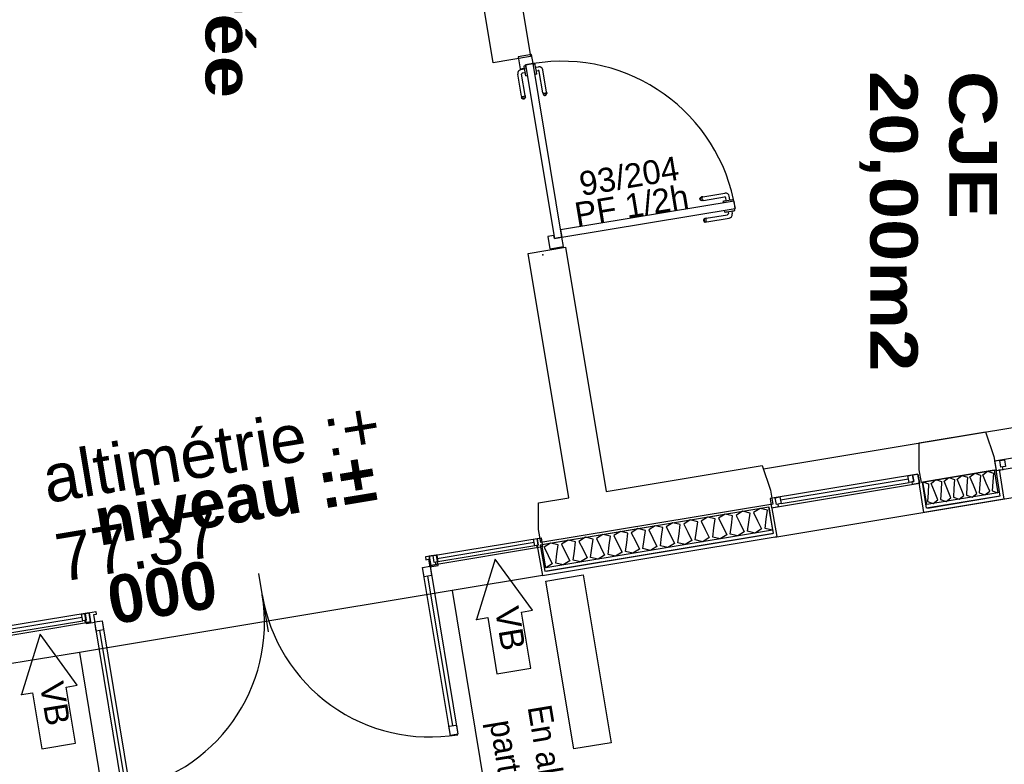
# Model space of a CAD drawing. Header units: millimetres. Extents: x -15 to 127, y -65 to 67.
# Tile 375 of 476: x 114.594 to 115.116, y 26.487 to 26.881. Entities that reach past the tile are written whole.
import ezdxf

# ---------------------------------------------------------------- set-up
doc = ezdxf.new("R2010")
doc.units = ezdxf.units.MM
doc.header["$MEASUREMENT"] = 0
doc.linetypes.add('PC_DASH_1', pattern=[0.638889, 0.277778, -0.083333, 0.055556, -0.083333, 0.055556, -0.083333])
doc.layers.add('Calque 5', color=7, linetype='Continuous')
doc.styles.get("Standard").update_dxf_attribs({"font": 'BKANT.TTF'})

# ---------------------------------------------------------------- blocks, each defined once
blk = doc.blocks.new('PD_30696')
at = {"layer": 'Calque 5', "color": 0}
for p, q in [((47.45696, -40.31885), (47.45417, -40.30307)), ((47.33259, -40.33947), (47.45696, -40.31885)), ((47.32982, -40.32374), (47.33259, -40.33947))]:
    blk.add_line(p, q, dxfattribs=at)
blk = doc.blocks.new('PD_30697')
at = {"layer": 'Calque 5', "color": 0}
for points in [[(47.45449, -40.3155), (47.3344, -40.33541), (47.33237, -40.32313), (47.45245, -40.30322), (47.45449, -40.3155)], [(47.45449, -40.3155), (47.45052, -40.31458), (47.45116, -40.30974), (47.45181, -40.3049), (47.44784, -40.30398), (47.44438, -40.30614), (47.44654, -40.31051), (47.44871, -40.31488), (47.44525, -40.31703), (47.44128, -40.31611), (47.44193, -40.31127), (47.44257, -40.30644), (47.4386, -40.30552), (47.43514, -40.30767), (47.43731, -40.31204), (47.43948, -40.31641), (47.43602, -40.31856), (47.43205, -40.31764), (47.43269, -40.3128), (47.43333, -40.30797), (47.42936, -40.30705), (47.4259, -40.3092), (47.42807, -40.31357), (47.43024, -40.31794), (47.42678, -40.32009), (47.42281, -40.31917), (47.42345, -40.31434), (47.42409, -40.3095), (47.42012, -40.30858), (47.41666, -40.31073), (47.41883, -40.3151), (47.421, -40.31947), (47.41754, -40.32163), (47.41357, -40.32071), (47.41421, -40.31587), (47.41486, -40.31103), (47.41089, -40.31011), (47.40743, -40.31226), (47.40959, -40.31663), (47.41176, -40.32101), (47.4083, -40.32316), (47.40433, -40.32224), (47.40498, -40.3174), (47.40562, -40.31256), (47.40165, -40.31164), (47.39819, -40.31379), (47.40036, -40.31817), (47.40253, -40.32254), (47.39907, -40.32469), (47.3951, -40.32377), (47.39574, -40.31893), (47.39638, -40.31409), (47.39241, -40.31318), (47.38895, -40.31533), (47.39112, -40.3197), (47.39329, -40.32407), (47.38983, -40.32622), (47.38586, -40.3253), (47.3865, -40.32046), (47.38714, -40.31563), (47.38317, -40.31471), (47.37971, -40.31686), (47.38188, -40.32123), (47.38405, -40.3256), (47.38059, -40.32775), (47.37662, -40.32683), (47.37726, -40.322), (47.37791, -40.31716), (47.37394, -40.31624), (47.37048, -40.31839), (47.37265, -40.32276), (47.37481, -40.32713), (47.37135, -40.32928), (47.36738, -40.32837), (47.36803, -40.32353), (47.36867, -40.31869), (47.3647, -40.31777), (47.36124, -40.31992), (47.36341, -40.32429), (47.36558, -40.32866), (47.36212, -40.33082), (47.35815, -40.3299), (47.35879, -40.32506), (47.35943, -40.32022), (47.35546, -40.3193), (47.352, -40.32145), (47.35417, -40.32583), (47.35634, -40.3302), (47.35288, -40.33235), (47.34891, -40.33143), (47.34955, -40.32659), (47.35019, -40.32175), (47.34622, -40.32083), (47.34276, -40.32299), (47.34493, -40.32736), (47.3471, -40.33173), (47.34364, -40.33388), (47.33967, -40.33296), (47.34031, -40.32812), (47.34096, -40.32329), (47.33699, -40.32237), (47.33353, -40.32452), (47.3357, -40.32889), (47.33786, -40.33326), (47.3344, -40.33541)]]:
    blk.add_lwpolyline(points, dxfattribs=at)
blk = doc.blocks.new('PD_30988')
at = {"layer": 'Calque 5', "color": 0}
for p, q in [((47.57441, -40.28339), (47.57686, -40.29918)), ((47.5346, -40.30618), (47.53214, -40.29035)), ((47.57686, -40.29918), (47.5346, -40.30618))]:
    blk.add_line(p, q, dxfattribs=at)
blk = doc.blocks.new('PD_30989')
at = {"layer": 'Calque 5', "color": 0}
for points in [[(47.53412, -40.28991), (47.5718, -40.28366), (47.57381, -40.29576), (47.53612, -40.30201), (47.53412, -40.28991)], [(47.53412, -40.28991), (47.53713, -40.29097), (47.53683, -40.29568), (47.53653, -40.30039), (47.53955, -40.30144), (47.54206, -40.29947), (47.54026, -40.29511), (47.53845, -40.29075), (47.54097, -40.28878), (47.54399, -40.28983), (47.54368, -40.29454), (47.54338, -40.29925), (47.5464, -40.3003), (47.54892, -40.29833), (47.54711, -40.29397), (47.5453, -40.28961), (47.54782, -40.28764), (47.55084, -40.28869), (47.55054, -40.29341), (47.55023, -40.29812), (47.55325, -40.29917), (47.55577, -40.2972), (47.55396, -40.29284), (47.55216, -40.28848), (47.55467, -40.28651), (47.55769, -40.28756), (47.55739, -40.29227), (47.55709, -40.29698), (47.5601, -40.29803), (47.56262, -40.29606), (47.56081, -40.2917), (47.55901, -40.28734), (47.56152, -40.28537), (47.56454, -40.28642), (47.56424, -40.29113), (47.56394, -40.29584), (47.56695, -40.2969), (47.56947, -40.29493), (47.56766, -40.29056), (47.56586, -40.2862), (47.56837, -40.28423), (47.57139, -40.28529), (47.57109, -40.29), (47.57079, -40.29471), (47.57381, -40.29576)]]:
    blk.add_lwpolyline(points, dxfattribs=at)
blk = doc.blocks.new('PD_30987')
at = {"layer": 'Calque 5', "color": 0}
blk.add_line((47.57413, -40.29773), (47.53645, -40.30398), dxfattribs=at)
blk.add_lwpolyline([(47.53384, -40.29009), (47.57271, -40.28365), (47.57485, -40.29748), (47.53599, -40.30393), (47.53384, -40.29009)], dxfattribs=at)
at = {"layer": 'Calque 5'}
for name in ['PD_30988', 'PD_30989']:
    blk.add_blockref(name, (0, 0), dxfattribs=at)
blk = doc.blocks.new('PD_31062')
at = {"layer": 'Calque 5', "color": 0}
blk.add_line((47.28512, -40.41892), (47.272, -40.33979), dxfattribs=at)
for points in [[(47.28395, -40.42408), (47.26922, -40.33529), (47.27317, -40.33464), (47.28789, -40.42342), (47.28395, -40.42408)], [(47.26922, -40.33529), (47.27317, -40.33464), (47.27397, -40.33946), (47.27002, -40.34012), (47.26922, -40.33529)], [(47.28315, -40.41925), (47.28709, -40.4186), (47.28789, -40.42342), (47.28395, -40.42408), (47.28315, -40.41925)]]:
    blk.add_lwpolyline(points, dxfattribs=at)
blk = doc.blocks.new('PD_31063')
at = {"layer": 'Calque 5', "color": 0}
blk.add_line((47.11146, -40.44772), (47.09834, -40.36859), dxfattribs=at)
for points in [[(47.11029, -40.45287), (47.09557, -40.36409), (47.09951, -40.36343), (47.11424, -40.45222), (47.11029, -40.45287)], [(47.09557, -40.36409), (47.09951, -40.36343), (47.10031, -40.36826), (47.09637, -40.36891), (47.09557, -40.36409)], [(47.10949, -40.44805), (47.11343, -40.44739), (47.11424, -40.45222), (47.11029, -40.45287), (47.10949, -40.44805)]]:
    blk.add_lwpolyline(points, dxfattribs=at)
blk = doc.blocks.new('PD_31061')
at = {"layer": 'Calque 5', "color": 0}
blk.add_line((47.18758, -40.36925), (47.18245, -40.33836), dxfattribs=at)
for points in [[(47.27747, -40.33413), (47.27657, -40.32871), (47.27065, -40.32969), (47.2709, -40.33117), (47.27238, -40.33092), (47.27303, -40.33487), (47.27747, -40.33413)], [(47.09117, -40.36503), (47.09027, -40.3596), (47.09619, -40.35862), (47.09644, -40.3601), (47.09496, -40.36034), (47.09561, -40.36429), (47.09117, -40.36503)]]:
    blk.add_lwpolyline(points, dxfattribs=at)
for centre, start, end in [((47.09547, -40.3644), 279.4153, 9.4153), ((47.27304, -40.33495), 189.4153, 279.4153)]:
    blk.add_arc(centre, 0.09, start, end, dxfattribs=at)
blk.add_point((47.27657, -40.32871), dxfattribs=at)
at = {"layer": 'Calque 5'}
for name in ['PD_31062', 'PD_31063']:
    blk.add_blockref(name, (0, 0), dxfattribs=at)
blk = doc.blocks.new('PD_31064')
at = {"layer": 'Calque 5', "color": 0}
for p, q in [((47.08896, -40.36164), (47.03766, -40.37014)), ((47.03795, -40.37191), (47.08925, -40.3634))]:
    blk.add_line(p, q, dxfattribs=at)
for points in [[(47.03423, -40.37389), (47.09342, -40.36408), (47.09261, -40.35921), (47.03342, -40.36903), (47.03423, -40.37389)], [(47.08867, -40.35987), (47.09052, -40.35956), (47.09111, -40.3631), (47.08925, -40.3634), (47.08867, -40.35987)], [(47.09261, -40.35921), (47.09342, -40.36408), (47.09063, -40.36454), (47.09041, -40.36321), (47.09111, -40.3631), (47.09052, -40.35956), (47.09261, -40.35921)], [(47.03342, -40.36903), (47.03423, -40.37389), (47.03701, -40.37343), (47.03679, -40.3721), (47.0361, -40.37222), (47.03551, -40.36868), (47.03342, -40.36903)], [(47.03551, -40.36868), (47.03737, -40.36837), (47.03795, -40.37191), (47.0361, -40.37222), (47.03551, -40.36868)]]:
    blk.add_lwpolyline(points, dxfattribs=at)
blk.add_point((47.09342, -40.36408), dxfattribs=at)
blk = doc.blocks.new('PD_31065')
at = {"layer": 'Calque 5', "color": 0}
for p, q in [((47.27695, -40.33046), (47.32825, -40.32195)), ((47.32855, -40.32372), (47.27725, -40.33223))]:
    blk.add_line(p, q, dxfattribs=at)
for points in [[(47.33271, -40.3244), (47.27352, -40.33421), (47.27271, -40.32935), (47.33191, -40.31953), (47.33271, -40.3244)], [(47.3304, -40.32342), (47.32855, -40.32372), (47.32796, -40.32019), (47.32982, -40.31988), (47.3304, -40.32342)], [(47.33191, -40.31953), (47.33271, -40.3244), (47.32993, -40.32486), (47.32971, -40.32353), (47.3304, -40.32342), (47.32982, -40.31988), (47.33191, -40.31953)], [(47.27271, -40.32935), (47.27352, -40.33421), (47.27631, -40.33375), (47.27609, -40.33242), (47.27539, -40.33254), (47.2748, -40.329), (47.27271, -40.32935)], [(47.27725, -40.33223), (47.27539, -40.33254), (47.2748, -40.329), (47.27666, -40.32869), (47.27725, -40.33223)]]:
    blk.add_lwpolyline(points, dxfattribs=at)
blk.add_point((47.27352, -40.33421), dxfattribs=at)
blk = doc.blocks.new('PD_31285')
at = {"layer": 'Calque 5', "color": 0}
for p, q in [((47.42905, -40.14629), (47.42905, -40.14628)), ((47.42921, -40.14726), (47.42905, -40.14629)), ((47.42984, -40.14716), (47.43055, -40.14704)), ((47.43055, -40.14704), (47.43142, -40.1469)), ((47.43091, -40.14698), (47.43108, -40.14802)), ((47.43142, -40.1469), (47.43234, -40.14675)), ((47.43234, -40.14675), (47.43321, -40.1466)), ((47.43285, -40.14666), (47.4331, -40.14816)), ((47.43321, -40.1466), (47.43392, -40.14648)), ((47.43392, -40.14648), (47.43439, -40.14641)), ((47.43439, -40.1454), (47.43438, -40.14539)), ((47.43455, -40.14637), (47.43439, -40.1454)), ((47.43439, -40.14641), (47.43455, -40.14638)), ((47.43455, -40.14638), (47.43455, -40.14637)), ((47.41804, -40.15104), (47.41792, -40.15136)), ((47.41792, -40.15136), (47.41792, -40.15171)), ((47.41792, -40.15171), (47.41803, -40.15204)), ((47.41803, -40.15204), (47.41825, -40.15231)), ((47.41827, -40.15077), (47.41804, -40.15104)), ((47.41832, -40.15099), (47.41821, -40.15131)), ((47.41821, -40.15131), (47.41822, -40.15166)), ((47.41822, -40.15166), (47.41833, -40.15199)), ((47.41825, -40.15231), (47.41855, -40.15248)), ((47.41857, -40.1506), (47.41827, -40.15077)), ((47.41852, -40.15073), (47.41832, -40.15099)), ((47.41833, -40.15199), (47.41853, -40.15226)), ((47.41853, -40.15226), (47.4188, -40.15244)), ((47.41879, -40.15057), (47.41857, -40.1506)), ((47.41939, -40.15046), (47.41879, -40.15057)), ((47.41915, -40.15085), (47.41911, -40.15116)), ((47.41911, -40.15116), (47.41913, -40.15151)), ((47.41913, -40.15151), (47.41922, -40.15184)), ((47.41925, -40.15061), (47.41915, -40.15085)), ((47.41922, -40.15184), (47.41936, -40.15212)), ((47.41936, -40.15212), (47.41953, -40.15232)), ((47.41939, -40.15046), (47.43067, -40.1486)), ((47.41972, -40.15241), (47.43145, -40.15046)), ((47.42921, -40.14727), (47.42937, -40.14724)), ((47.42921, -40.14727), (47.42921, -40.14726)), ((47.42937, -40.14724), (47.42984, -40.14716)), ((47.41855, -40.15248), (47.41889, -40.15255)), ((47.41911, -40.15251), (47.41889, -40.15255)), ((47.41972, -40.15241), (47.41911, -40.15251))]:
    blk.add_line(p, q, dxfattribs=at)
for centre, radius in [((47.43059, -40.1481), 0.000501), ((47.43113, -40.14849), 0.002)]:
    blk.add_arc(centre, radius, 279.4153, 9.4153, dxfattribs=at)
blk = doc.blocks.new('PD_31286')
at = {"layer": 'Calque 5', "color": 0}
for p, q in [((47.41604, -40.14002), (47.41616, -40.1397)), ((47.41604, -40.14037), (47.41604, -40.14002)), ((47.41615, -40.1407), (47.41604, -40.14037)), ((47.41637, -40.14097), (47.41615, -40.1407)), ((47.41616, -40.1397), (47.41639, -40.13943)), ((47.41633, -40.13998), (47.41644, -40.13965)), ((47.41634, -40.14032), (47.41633, -40.13998)), ((47.41645, -40.14065), (47.41634, -40.14032)), ((47.41667, -40.14115), (47.41637, -40.14097)), ((47.41639, -40.13943), (47.41669, -40.13926)), ((47.41644, -40.13965), (47.41664, -40.13939)), ((47.41665, -40.14092), (47.41645, -40.14065)), ((47.41692, -40.1411), (47.41665, -40.14092)), ((47.41701, -40.14121), (47.41667, -40.14115)), ((47.41691, -40.13923), (47.41669, -40.13926)), ((47.41751, -40.13913), (47.41691, -40.13923)), ((47.41723, -40.14117), (47.41701, -40.14121)), ((47.41723, -40.13983), (47.41727, -40.13952)), ((47.41725, -40.14017), (47.41723, -40.13983)), ((47.41784, -40.14107), (47.41723, -40.14117)), ((47.41734, -40.1405), (47.41725, -40.14017)), ((47.41727, -40.13952), (47.41737, -40.13927)), ((47.41748, -40.14079), (47.41734, -40.1405)), ((47.41765, -40.14098), (47.41748, -40.14079)), ((47.41751, -40.13913), (47.42925, -40.13718)), ((47.41784, -40.14107), (47.42911, -40.1392)), ((47.42825, -40.14144), (47.42841, -40.14141)), ((47.42825, -40.14144), (47.42825, -40.14145)), ((47.42825, -40.14145), (47.42841, -40.14241)), ((47.42841, -40.14141), (47.42887, -40.14133)), ((47.42887, -40.14133), (47.42958, -40.14122)), ((47.42958, -40.14122), (47.43045, -40.14107)), ((47.42994, -40.14116), (47.42969, -40.13962)), ((47.43045, -40.14107), (47.43138, -40.14092)), ((47.43138, -40.14092), (47.43225, -40.14077)), ((47.43189, -40.14083), (47.43155, -40.13883)), ((47.43225, -40.14077), (47.43296, -40.14066)), ((47.43296, -40.14066), (47.43342, -40.14058)), ((47.43342, -40.14058), (47.43358, -40.14055)), ((47.43358, -40.14055), (47.43358, -40.14056)), ((47.43358, -40.14056), (47.43374, -40.14153)), ((47.43374, -40.14153), (47.43375, -40.14154)), ((47.42841, -40.14241), (47.42841, -40.14242))]:
    blk.add_line(p, q, dxfattribs=at)
for centre, radius in [((47.42919, -40.1397), 0.000501), ((47.42958, -40.13916), 0.002)]:
    blk.add_arc(centre, radius, 9.4153, 99.4153, dxfattribs=at)
blk = doc.blocks.new('PD_31284')
at = {"layer": 'Calque 5'}
for name in ['PD_31286', 'PD_31285']:
    blk.add_blockref(name, (0, 0), dxfattribs=at)
blk = doc.blocks.new('PD_31289')
at = {"layer": 'Calque 5', "color": 0, "linetype": 'PC_DASH_1'}
for p, q in [((47.32875, -40.0689), (47.32778, -40.06906)), ((47.32876, -40.0689), (47.32875, -40.0689)), ((47.32879, -40.06906), (47.32876, -40.0689)), ((47.32778, -40.06906), (47.32777, -40.06906)), ((47.32886, -40.06952), (47.32879, -40.06906)), ((47.32898, -40.07023), (47.32886, -40.06952)), ((47.32913, -40.0711), (47.32898, -40.07023)), ((47.32904, -40.07059), (47.33054, -40.07034)), ((47.32928, -40.07203), (47.32913, -40.0711)), ((47.32942, -40.0729), (47.32928, -40.07203)), ((47.32936, -40.07254), (47.3304, -40.07237)), ((47.32954, -40.07361), (47.32942, -40.0729)), ((47.32962, -40.07407), (47.32954, -40.07361)), ((47.32965, -40.07423), (47.32962, -40.07407)), ((47.33284, -40.08405), (47.33098, -40.07278)), ((47.33479, -40.08373), (47.33284, -40.07199)), ((47.32867, -40.0744), (47.32866, -40.0744)), ((47.32964, -40.07423), (47.32867, -40.0744)), ((47.32965, -40.07423), (47.32964, -40.07423)), ((47.33284, -40.08405), (47.33295, -40.08466)), ((47.33299, -40.0842), (47.33323, -40.0843)), ((47.33323, -40.0843), (47.33354, -40.08434)), ((47.33354, -40.08434), (47.33389, -40.08431)), ((47.33389, -40.08431), (47.33422, -40.08423)), ((47.33422, -40.08423), (47.3345, -40.08409)), ((47.3345, -40.08409), (47.3347, -40.08392)), ((47.33479, -40.08373), (47.33489, -40.08434)), ((47.33486, -40.0849), (47.33493, -40.08455)), ((47.33489, -40.08434), (47.33493, -40.08455)), ((47.33295, -40.08466), (47.33298, -40.08488)), ((47.33298, -40.08488), (47.33315, -40.08518)), ((47.33311, -40.08493), (47.33337, -40.08513)), ((47.33315, -40.08518), (47.33342, -40.08541)), ((47.33337, -40.08513), (47.33369, -40.08523)), ((47.33342, -40.08541), (47.33374, -40.08553)), ((47.33369, -40.08523), (47.33404, -40.08523)), ((47.33374, -40.08553), (47.33409, -40.08553)), ((47.33404, -40.08523), (47.33437, -40.08512)), ((47.33409, -40.08553), (47.33442, -40.08542)), ((47.33437, -40.08512), (47.33464, -40.08492)), ((47.33442, -40.08542), (47.33469, -40.0852)), ((47.33464, -40.08492), (47.33482, -40.08465)), ((47.33469, -40.0852), (47.33486, -40.0849))]:
    blk.add_line(p, q, dxfattribs=at)
for centre, radius in [((47.33048, -40.07286), 0.000501), ((47.33087, -40.07232), 0.002)]:
    blk.add_arc(centre, radius, 9.4153, 99.4153, dxfattribs=at)
blk = doc.blocks.new('PD_31290')
at = {"layer": 'Calque 5', "color": 0, "linetype": 'PC_DASH_1'}
for p, q in [((47.32321, -40.07156), (47.32121, -40.07189)), ((47.32354, -40.07351), (47.322, -40.07376)), ((47.32296, -40.07003), (47.32293, -40.06986)), ((47.32293, -40.06986), (47.32294, -40.06986)), ((47.32294, -40.06986), (47.32391, -40.0697)), ((47.32304, -40.07049), (47.32296, -40.07003)), ((47.32315, -40.0712), (47.32304, -40.07049)), ((47.3233, -40.07207), (47.32315, -40.0712)), ((47.32345, -40.073), (47.3233, -40.07207)), ((47.3236, -40.07387), (47.32345, -40.073)), ((47.32371, -40.07458), (47.3236, -40.07387)), ((47.32391, -40.0697), (47.32392, -40.0697)), ((47.32151, -40.08593), (47.31956, -40.07419)), ((47.32345, -40.08561), (47.32158, -40.07434)), ((47.32379, -40.07504), (47.32371, -40.07458)), ((47.32382, -40.0752), (47.32379, -40.07504)), ((47.32382, -40.0752), (47.32383, -40.0752)), ((47.32383, -40.0752), (47.32479, -40.07504)), ((47.32479, -40.07504), (47.3248, -40.07504)), ((47.32151, -40.08593), (47.32161, -40.08654)), ((47.32161, -40.08654), (47.32164, -40.08676)), ((47.32181, -40.08706), (47.32164, -40.08676)), ((47.3219, -40.08618), (47.32165, -40.08608)), ((47.32203, -40.08701), (47.32177, -40.08681)), ((47.32208, -40.08729), (47.32181, -40.08706)), ((47.32221, -40.08622), (47.3219, -40.08618)), ((47.32236, -40.08711), (47.32203, -40.08701)), ((47.3224, -40.08741), (47.32208, -40.08729)), ((47.32255, -40.08619), (47.32221, -40.08622)), ((47.3227, -40.08711), (47.32236, -40.08711)), ((47.32275, -40.08741), (47.3224, -40.08741)), ((47.32288, -40.08611), (47.32255, -40.08619)), ((47.32303, -40.087), (47.3227, -40.08711)), ((47.32308, -40.0873), (47.32275, -40.08741)), ((47.32317, -40.08597), (47.32288, -40.08611)), ((47.3233, -40.0868), (47.32303, -40.087)), ((47.32335, -40.08708), (47.32308, -40.0873)), ((47.32336, -40.0858), (47.32317, -40.08597)), ((47.32348, -40.08653), (47.3233, -40.0868)), ((47.32353, -40.08678), (47.32335, -40.08708)), ((47.32345, -40.08561), (47.32355, -40.08622)), ((47.32359, -40.08643), (47.32353, -40.08678)), ((47.32355, -40.08622), (47.32359, -40.08643))]:
    blk.add_line(p, q, dxfattribs=at)
for centre, radius in [((47.32154, -40.07387), 0.002), ((47.32208, -40.07425), 0.000501)]:
    blk.add_arc(centre, radius, 99.4153, 189.4153, dxfattribs=at)
blk = doc.blocks.new('PD_31288')
at = {"layer": 'Calque 5'}
for name in ['PD_31289', 'PD_31290']:
    blk.add_blockref(name, (0, 0), dxfattribs=at)
blk = doc.blocks.new('PD_31287')
at = {"layer": 'Calque 5', "color": 0, "linetype": 'PC_DASH_1'}
blk.add_lwpolyline([(47.32771, -40.06867), (47.32375, -40.06932), (47.33899, -40.1612), (47.34294, -40.16054), (47.32771, -40.06867)], dxfattribs=at)
at = {"layer": 'Calque 5'}
blk.add_blockref('PD_31288', (0, 0), dxfattribs=at)
blk = doc.blocks.new('PD_31961')
at = {"layer": 'Calque 5', "color": 0}
blk.add_lwpolyline([(47.0805, -40.39858), (47.08637, -40.3976), (47.06668, -40.37055), (47.05678, -40.40251), (47.06265, -40.40154), (47.06758, -40.43122), (47.08542, -40.42826), (47.0805, -40.39858)], dxfattribs=at)
blk.add_point((47.05678, -40.40251), dxfattribs=at)
blk = doc.blocks.new('PD_31963')
at = {"layer": 'Calque 5', "color": 0}
blk.add_lwpolyline([(47.3215, -40.35884), (47.32738, -40.35786), (47.30769, -40.33081), (47.29778, -40.36277), (47.30366, -40.3618), (47.30858, -40.39148), (47.32643, -40.38852), (47.3215, -40.35884)], dxfattribs=at)
blk.add_point((47.29778, -40.36277), dxfattribs=at)
blk = doc.blocks.new('PD_32042')
at = {"layer": 'Calque 5', "color": 0}
for p, q in [((47.45696, -40.31885), (47.45417, -40.30307)), ((47.33259, -40.33947), (47.45696, -40.31885)), ((47.32982, -40.32374), (47.33259, -40.33947))]:
    blk.add_line(p, q, dxfattribs=at)
blk = doc.blocks.new('PD_32043')
at = {"layer": 'Calque 5', "color": 0}
for points in [[(47.45449, -40.3155), (47.3344, -40.33541), (47.33237, -40.32313), (47.45245, -40.30322), (47.45449, -40.3155)], [(47.45449, -40.3155), (47.45052, -40.31458), (47.45116, -40.30974), (47.45181, -40.3049), (47.44784, -40.30398), (47.44438, -40.30614), (47.44654, -40.31051), (47.44871, -40.31488), (47.44525, -40.31703), (47.44128, -40.31611), (47.44193, -40.31127), (47.44257, -40.30644), (47.4386, -40.30552), (47.43514, -40.30767), (47.43731, -40.31204), (47.43948, -40.31641), (47.43602, -40.31856), (47.43205, -40.31764), (47.43269, -40.3128), (47.43333, -40.30797), (47.42936, -40.30705), (47.4259, -40.3092), (47.42807, -40.31357), (47.43024, -40.31794), (47.42678, -40.32009), (47.42281, -40.31917), (47.42345, -40.31434), (47.42409, -40.3095), (47.42012, -40.30858), (47.41666, -40.31073), (47.41883, -40.3151), (47.421, -40.31947), (47.41754, -40.32163), (47.41357, -40.32071), (47.41421, -40.31587), (47.41486, -40.31103), (47.41089, -40.31011), (47.40743, -40.31226), (47.40959, -40.31663), (47.41176, -40.32101), (47.4083, -40.32316), (47.40433, -40.32224), (47.40498, -40.3174), (47.40562, -40.31256), (47.40165, -40.31164), (47.39819, -40.31379), (47.40036, -40.31817), (47.40253, -40.32254), (47.39907, -40.32469), (47.3951, -40.32377), (47.39574, -40.31893), (47.39638, -40.31409), (47.39241, -40.31318), (47.38895, -40.31533), (47.39112, -40.3197), (47.39329, -40.32407), (47.38983, -40.32622), (47.38586, -40.3253), (47.3865, -40.32046), (47.38714, -40.31563), (47.38317, -40.31471), (47.37971, -40.31686), (47.38188, -40.32123), (47.38405, -40.3256), (47.38059, -40.32775), (47.37662, -40.32683), (47.37726, -40.322), (47.37791, -40.31716), (47.37394, -40.31624), (47.37048, -40.31839), (47.37265, -40.32276), (47.37481, -40.32713), (47.37135, -40.32928), (47.36738, -40.32837), (47.36803, -40.32353), (47.36867, -40.31869), (47.3647, -40.31777), (47.36124, -40.31992), (47.36341, -40.32429), (47.36558, -40.32866), (47.36212, -40.33082), (47.35815, -40.3299), (47.35879, -40.32506), (47.35943, -40.32022), (47.35546, -40.3193), (47.352, -40.32145), (47.35417, -40.32583), (47.35634, -40.3302), (47.35288, -40.33235), (47.34891, -40.33143), (47.34955, -40.32659), (47.35019, -40.32175), (47.34622, -40.32083), (47.34276, -40.32299), (47.34493, -40.32736), (47.3471, -40.33173), (47.34364, -40.33388), (47.33967, -40.33296), (47.34031, -40.32812), (47.34096, -40.32329), (47.33699, -40.32237), (47.33353, -40.32452), (47.3357, -40.32889), (47.33786, -40.33326), (47.3344, -40.33541)]]:
    blk.add_lwpolyline(points, dxfattribs=at)
blk = doc.blocks.new('PD_32334')
at = {"layer": 'Calque 5', "color": 0}
for p, q in [((47.57441, -40.28339), (47.57686, -40.29918)), ((47.5346, -40.30618), (47.53214, -40.29035)), ((47.57686, -40.29918), (47.5346, -40.30618))]:
    blk.add_line(p, q, dxfattribs=at)
blk = doc.blocks.new('PD_32335')
at = {"layer": 'Calque 5', "color": 0}
for points in [[(47.53412, -40.28991), (47.5718, -40.28366), (47.57381, -40.29576), (47.53612, -40.30201), (47.53412, -40.28991)], [(47.53412, -40.28991), (47.53713, -40.29097), (47.53683, -40.29568), (47.53653, -40.30039), (47.53955, -40.30144), (47.54206, -40.29947), (47.54026, -40.29511), (47.53845, -40.29075), (47.54097, -40.28878), (47.54399, -40.28983), (47.54368, -40.29454), (47.54338, -40.29925), (47.5464, -40.3003), (47.54892, -40.29833), (47.54711, -40.29397), (47.5453, -40.28961), (47.54782, -40.28764), (47.55084, -40.28869), (47.55054, -40.29341), (47.55023, -40.29812), (47.55325, -40.29917), (47.55577, -40.2972), (47.55396, -40.29284), (47.55216, -40.28848), (47.55467, -40.28651), (47.55769, -40.28756), (47.55739, -40.29227), (47.55709, -40.29698), (47.5601, -40.29803), (47.56262, -40.29606), (47.56081, -40.2917), (47.55901, -40.28734), (47.56152, -40.28537), (47.56454, -40.28642), (47.56424, -40.29113), (47.56394, -40.29584), (47.56695, -40.2969), (47.56947, -40.29493), (47.56766, -40.29056), (47.56586, -40.2862), (47.56837, -40.28423), (47.57139, -40.28529), (47.57109, -40.29), (47.57079, -40.29471), (47.57381, -40.29576)]]:
    blk.add_lwpolyline(points, dxfattribs=at)
blk = doc.blocks.new('PD_32333')
at = {"layer": 'Calque 5', "color": 0}
blk.add_line((47.57413, -40.29773), (47.53645, -40.30398), dxfattribs=at)
blk.add_lwpolyline([(47.53384, -40.29009), (47.57271, -40.28365), (47.57485, -40.29748), (47.53599, -40.30393), (47.53384, -40.29009)], dxfattribs=at)
at = {"layer": 'Calque 5'}
for name in ['PD_32334', 'PD_32335']:
    blk.add_blockref(name, (0, 0), dxfattribs=at)
blk = doc.blocks.new('PD_32408')
at = {"layer": 'Calque 5', "color": 0}
blk.add_line((47.28512, -40.41892), (47.272, -40.33979), dxfattribs=at)
for points in [[(47.28395, -40.42408), (47.26922, -40.33529), (47.27317, -40.33464), (47.28789, -40.42342), (47.28395, -40.42408)], [(47.26922, -40.33529), (47.27317, -40.33464), (47.27397, -40.33946), (47.27002, -40.34012), (47.26922, -40.33529)], [(47.28315, -40.41925), (47.28709, -40.4186), (47.28789, -40.42342), (47.28395, -40.42408), (47.28315, -40.41925)]]:
    blk.add_lwpolyline(points, dxfattribs=at)
blk = doc.blocks.new('PD_32409')
at = {"layer": 'Calque 5', "color": 0}
blk.add_line((47.11146, -40.44772), (47.09834, -40.36859), dxfattribs=at)
for points in [[(47.11029, -40.45287), (47.09557, -40.36409), (47.09951, -40.36343), (47.11424, -40.45222), (47.11029, -40.45287)], [(47.09557, -40.36409), (47.09951, -40.36343), (47.10031, -40.36826), (47.09637, -40.36891), (47.09557, -40.36409)], [(47.10949, -40.44805), (47.11343, -40.44739), (47.11424, -40.45222), (47.11029, -40.45287), (47.10949, -40.44805)]]:
    blk.add_lwpolyline(points, dxfattribs=at)
blk = doc.blocks.new('PD_32407')
at = {"layer": 'Calque 5', "color": 0}
blk.add_line((47.18758, -40.36925), (47.18245, -40.33836), dxfattribs=at)
for points in [[(47.27747, -40.33413), (47.27657, -40.32871), (47.27065, -40.32969), (47.2709, -40.33117), (47.27238, -40.33092), (47.27303, -40.33487), (47.27747, -40.33413)], [(47.09117, -40.36503), (47.09027, -40.3596), (47.09619, -40.35862), (47.09644, -40.3601), (47.09496, -40.36034), (47.09561, -40.36429), (47.09117, -40.36503)]]:
    blk.add_lwpolyline(points, dxfattribs=at)
for centre, start, end in [((47.09547, -40.3644), 279.4153, 9.4153), ((47.27304, -40.33495), 189.4153, 279.4153)]:
    blk.add_arc(centre, 0.09, start, end, dxfattribs=at)
blk.add_point((47.27657, -40.32871), dxfattribs=at)
at = {"layer": 'Calque 5'}
for name in ['PD_32408', 'PD_32409']:
    blk.add_blockref(name, (0, 0), dxfattribs=at)
blk = doc.blocks.new('PD_32410')
at = {"layer": 'Calque 5', "color": 0}
for p, q in [((47.08896, -40.36164), (47.03766, -40.37014)), ((47.03795, -40.37191), (47.08925, -40.3634))]:
    blk.add_line(p, q, dxfattribs=at)
for points in [[(47.03423, -40.37389), (47.09342, -40.36408), (47.09261, -40.35921), (47.03342, -40.36903), (47.03423, -40.37389)], [(47.08867, -40.35987), (47.09052, -40.35956), (47.09111, -40.3631), (47.08925, -40.3634), (47.08867, -40.35987)], [(47.09261, -40.35921), (47.09342, -40.36408), (47.09063, -40.36454), (47.09041, -40.36321), (47.09111, -40.3631), (47.09052, -40.35956), (47.09261, -40.35921)], [(47.03342, -40.36903), (47.03423, -40.37389), (47.03701, -40.37343), (47.03679, -40.3721), (47.0361, -40.37222), (47.03551, -40.36868), (47.03342, -40.36903)], [(47.03551, -40.36868), (47.03737, -40.36837), (47.03795, -40.37191), (47.0361, -40.37222), (47.03551, -40.36868)]]:
    blk.add_lwpolyline(points, dxfattribs=at)
blk.add_point((47.09342, -40.36408), dxfattribs=at)
blk = doc.blocks.new('PD_32411')
at = {"layer": 'Calque 5', "color": 0}
for p, q in [((47.27695, -40.33046), (47.32825, -40.32195)), ((47.32855, -40.32372), (47.27725, -40.33223))]:
    blk.add_line(p, q, dxfattribs=at)
for points in [[(47.33271, -40.3244), (47.27352, -40.33421), (47.27271, -40.32935), (47.33191, -40.31953), (47.33271, -40.3244)], [(47.3304, -40.32342), (47.32855, -40.32372), (47.32796, -40.32019), (47.32982, -40.31988), (47.3304, -40.32342)], [(47.33191, -40.31953), (47.33271, -40.3244), (47.32993, -40.32486), (47.32971, -40.32353), (47.3304, -40.32342), (47.32982, -40.31988), (47.33191, -40.31953)], [(47.27271, -40.32935), (47.27352, -40.33421), (47.27631, -40.33375), (47.27609, -40.33242), (47.27539, -40.33254), (47.2748, -40.329), (47.27271, -40.32935)], [(47.27725, -40.33223), (47.27539, -40.33254), (47.2748, -40.329), (47.27666, -40.32869), (47.27725, -40.33223)]]:
    blk.add_lwpolyline(points, dxfattribs=at)
blk.add_point((47.27352, -40.33421), dxfattribs=at)
blk = doc.blocks.new('PD_32631')
at = {"layer": 'Calque 5', "color": 0}
for p, q in [((47.42905, -40.14629), (47.42905, -40.14628)), ((47.42921, -40.14726), (47.42905, -40.14629)), ((47.42984, -40.14716), (47.43055, -40.14704)), ((47.43055, -40.14704), (47.43142, -40.1469)), ((47.43091, -40.14698), (47.43108, -40.14802)), ((47.43142, -40.1469), (47.43234, -40.14675)), ((47.43234, -40.14675), (47.43321, -40.1466)), ((47.43285, -40.14666), (47.4331, -40.14816)), ((47.43321, -40.1466), (47.43392, -40.14648)), ((47.43392, -40.14648), (47.43439, -40.14641)), ((47.43439, -40.1454), (47.43438, -40.14539)), ((47.43455, -40.14637), (47.43439, -40.1454)), ((47.43439, -40.14641), (47.43455, -40.14638)), ((47.43455, -40.14638), (47.43455, -40.14637)), ((47.41804, -40.15104), (47.41792, -40.15136)), ((47.41792, -40.15136), (47.41792, -40.15171)), ((47.41792, -40.15171), (47.41803, -40.15204)), ((47.41803, -40.15204), (47.41825, -40.15231)), ((47.41827, -40.15077), (47.41804, -40.15104)), ((47.41832, -40.15099), (47.41821, -40.15131)), ((47.41821, -40.15131), (47.41822, -40.15166)), ((47.41822, -40.15166), (47.41833, -40.15199)), ((47.41825, -40.15231), (47.41855, -40.15248)), ((47.41857, -40.1506), (47.41827, -40.15077)), ((47.41852, -40.15073), (47.41832, -40.15099)), ((47.41833, -40.15199), (47.41853, -40.15226)), ((47.41853, -40.15226), (47.4188, -40.15244)), ((47.41879, -40.15057), (47.41857, -40.1506)), ((47.41939, -40.15046), (47.41879, -40.15057)), ((47.41915, -40.15085), (47.41911, -40.15116)), ((47.41911, -40.15116), (47.41913, -40.15151)), ((47.41913, -40.15151), (47.41922, -40.15184)), ((47.41925, -40.15061), (47.41915, -40.15085)), ((47.41922, -40.15184), (47.41936, -40.15212)), ((47.41936, -40.15212), (47.41953, -40.15232)), ((47.41939, -40.15046), (47.43067, -40.1486)), ((47.41972, -40.15241), (47.43145, -40.15046)), ((47.42921, -40.14727), (47.42937, -40.14724)), ((47.42921, -40.14727), (47.42921, -40.14726)), ((47.42937, -40.14724), (47.42984, -40.14716)), ((47.41855, -40.15248), (47.41889, -40.15255)), ((47.41911, -40.15251), (47.41889, -40.15255)), ((47.41972, -40.15241), (47.41911, -40.15251))]:
    blk.add_line(p, q, dxfattribs=at)
for centre, radius in [((47.43059, -40.1481), 0.000501), ((47.43113, -40.14849), 0.002)]:
    blk.add_arc(centre, radius, 279.4153, 9.4153, dxfattribs=at)
blk = doc.blocks.new('PD_32632')
at = {"layer": 'Calque 5', "color": 0}
for p, q in [((47.41604, -40.14002), (47.41616, -40.1397)), ((47.41604, -40.14037), (47.41604, -40.14002)), ((47.41615, -40.1407), (47.41604, -40.14037)), ((47.41637, -40.14097), (47.41615, -40.1407)), ((47.41616, -40.1397), (47.41639, -40.13943)), ((47.41633, -40.13998), (47.41644, -40.13965)), ((47.41634, -40.14032), (47.41633, -40.13998)), ((47.41645, -40.14065), (47.41634, -40.14032)), ((47.41667, -40.14115), (47.41637, -40.14097)), ((47.41639, -40.13943), (47.41669, -40.13926)), ((47.41644, -40.13965), (47.41664, -40.13939)), ((47.41665, -40.14092), (47.41645, -40.14065)), ((47.41692, -40.1411), (47.41665, -40.14092)), ((47.41701, -40.14121), (47.41667, -40.14115)), ((47.41691, -40.13923), (47.41669, -40.13926)), ((47.41751, -40.13913), (47.41691, -40.13923)), ((47.41723, -40.14117), (47.41701, -40.14121)), ((47.41723, -40.13983), (47.41727, -40.13952)), ((47.41725, -40.14017), (47.41723, -40.13983)), ((47.41784, -40.14107), (47.41723, -40.14117)), ((47.41734, -40.1405), (47.41725, -40.14017)), ((47.41727, -40.13952), (47.41737, -40.13927)), ((47.41748, -40.14079), (47.41734, -40.1405)), ((47.41765, -40.14098), (47.41748, -40.14079)), ((47.41751, -40.13913), (47.42925, -40.13718)), ((47.41784, -40.14107), (47.42911, -40.1392)), ((47.42825, -40.14144), (47.42841, -40.14141)), ((47.42825, -40.14144), (47.42825, -40.14145)), ((47.42825, -40.14145), (47.42841, -40.14241)), ((47.42841, -40.14141), (47.42887, -40.14133)), ((47.42887, -40.14133), (47.42958, -40.14122)), ((47.42958, -40.14122), (47.43045, -40.14107)), ((47.42994, -40.14116), (47.42969, -40.13962)), ((47.43045, -40.14107), (47.43138, -40.14092)), ((47.43138, -40.14092), (47.43225, -40.14077)), ((47.43189, -40.14083), (47.43155, -40.13883)), ((47.43225, -40.14077), (47.43296, -40.14066)), ((47.43296, -40.14066), (47.43342, -40.14058)), ((47.43342, -40.14058), (47.43358, -40.14055)), ((47.43358, -40.14055), (47.43358, -40.14056)), ((47.43358, -40.14056), (47.43374, -40.14153)), ((47.43374, -40.14153), (47.43375, -40.14154)), ((47.42841, -40.14241), (47.42841, -40.14242))]:
    blk.add_line(p, q, dxfattribs=at)
for centre, radius in [((47.42919, -40.1397), 0.000501), ((47.42958, -40.13916), 0.002)]:
    blk.add_arc(centre, radius, 9.4153, 99.4153, dxfattribs=at)
blk = doc.blocks.new('PD_32630')
at = {"layer": 'Calque 5'}
for name in ['PD_32632', 'PD_32631']:
    blk.add_blockref(name, (0, 0), dxfattribs=at)
blk = doc.blocks.new('PD_32635')
at = {"layer": 'Calque 5', "color": 0, "linetype": 'PC_DASH_1'}
for p, q in [((47.32875, -40.0689), (47.32778, -40.06906)), ((47.32876, -40.0689), (47.32875, -40.0689)), ((47.32879, -40.06906), (47.32876, -40.0689)), ((47.32778, -40.06906), (47.32777, -40.06906)), ((47.32886, -40.06952), (47.32879, -40.06906)), ((47.32898, -40.07023), (47.32886, -40.06952)), ((47.32913, -40.0711), (47.32898, -40.07023)), ((47.32904, -40.07059), (47.33054, -40.07034)), ((47.32928, -40.07203), (47.32913, -40.0711)), ((47.32942, -40.0729), (47.32928, -40.07203)), ((47.32936, -40.07254), (47.3304, -40.07237)), ((47.32954, -40.07361), (47.32942, -40.0729)), ((47.32962, -40.07407), (47.32954, -40.07361)), ((47.32965, -40.07423), (47.32962, -40.07407)), ((47.33284, -40.08405), (47.33098, -40.07278)), ((47.33479, -40.08373), (47.33284, -40.07199)), ((47.32867, -40.0744), (47.32866, -40.0744)), ((47.32964, -40.07423), (47.32867, -40.0744)), ((47.32965, -40.07423), (47.32964, -40.07423)), ((47.33284, -40.08405), (47.33295, -40.08466)), ((47.33299, -40.0842), (47.33323, -40.0843)), ((47.33323, -40.0843), (47.33354, -40.08434)), ((47.33354, -40.08434), (47.33389, -40.08431)), ((47.33389, -40.08431), (47.33422, -40.08423)), ((47.33422, -40.08423), (47.3345, -40.08409)), ((47.3345, -40.08409), (47.3347, -40.08392)), ((47.33479, -40.08373), (47.33489, -40.08434)), ((47.33486, -40.0849), (47.33493, -40.08455)), ((47.33489, -40.08434), (47.33493, -40.08455)), ((47.33295, -40.08466), (47.33298, -40.08488)), ((47.33298, -40.08488), (47.33315, -40.08518)), ((47.33311, -40.08493), (47.33337, -40.08513)), ((47.33315, -40.08518), (47.33342, -40.08541)), ((47.33337, -40.08513), (47.33369, -40.08523)), ((47.33342, -40.08541), (47.33374, -40.08553)), ((47.33369, -40.08523), (47.33404, -40.08523)), ((47.33374, -40.08553), (47.33409, -40.08553)), ((47.33404, -40.08523), (47.33437, -40.08512)), ((47.33409, -40.08553), (47.33442, -40.08542)), ((47.33437, -40.08512), (47.33464, -40.08492)), ((47.33442, -40.08542), (47.33469, -40.0852)), ((47.33464, -40.08492), (47.33482, -40.08465)), ((47.33469, -40.0852), (47.33486, -40.0849))]:
    blk.add_line(p, q, dxfattribs=at)
for centre, radius in [((47.33048, -40.07286), 0.000501), ((47.33087, -40.07232), 0.002)]:
    blk.add_arc(centre, radius, 9.4153, 99.4153, dxfattribs=at)
blk = doc.blocks.new('PD_32636')
at = {"layer": 'Calque 5', "color": 0, "linetype": 'PC_DASH_1'}
for p, q in [((47.32321, -40.07156), (47.32121, -40.07189)), ((47.32354, -40.07351), (47.322, -40.07376)), ((47.32296, -40.07003), (47.32293, -40.06986)), ((47.32293, -40.06986), (47.32294, -40.06986)), ((47.32294, -40.06986), (47.32391, -40.0697)), ((47.32304, -40.07049), (47.32296, -40.07003)), ((47.32315, -40.0712), (47.32304, -40.07049)), ((47.3233, -40.07207), (47.32315, -40.0712)), ((47.32345, -40.073), (47.3233, -40.07207)), ((47.3236, -40.07387), (47.32345, -40.073)), ((47.32371, -40.07458), (47.3236, -40.07387)), ((47.32391, -40.0697), (47.32392, -40.0697)), ((47.32151, -40.08593), (47.31956, -40.07419)), ((47.32345, -40.08561), (47.32158, -40.07434)), ((47.32379, -40.07504), (47.32371, -40.07458)), ((47.32382, -40.0752), (47.32379, -40.07504)), ((47.32382, -40.0752), (47.32383, -40.0752)), ((47.32383, -40.0752), (47.32479, -40.07504)), ((47.32479, -40.07504), (47.3248, -40.07504)), ((47.32151, -40.08593), (47.32161, -40.08654)), ((47.32161, -40.08654), (47.32164, -40.08676)), ((47.32181, -40.08706), (47.32164, -40.08676)), ((47.3219, -40.08618), (47.32165, -40.08608)), ((47.32203, -40.08701), (47.32177, -40.08681)), ((47.32208, -40.08729), (47.32181, -40.08706)), ((47.32221, -40.08622), (47.3219, -40.08618)), ((47.32236, -40.08711), (47.32203, -40.08701)), ((47.3224, -40.08741), (47.32208, -40.08729)), ((47.32255, -40.08619), (47.32221, -40.08622)), ((47.3227, -40.08711), (47.32236, -40.08711)), ((47.32275, -40.08741), (47.3224, -40.08741)), ((47.32288, -40.08611), (47.32255, -40.08619)), ((47.32303, -40.087), (47.3227, -40.08711)), ((47.32308, -40.0873), (47.32275, -40.08741)), ((47.32317, -40.08597), (47.32288, -40.08611)), ((47.3233, -40.0868), (47.32303, -40.087)), ((47.32335, -40.08708), (47.32308, -40.0873)), ((47.32336, -40.0858), (47.32317, -40.08597)), ((47.32348, -40.08653), (47.3233, -40.0868)), ((47.32353, -40.08678), (47.32335, -40.08708)), ((47.32345, -40.08561), (47.32355, -40.08622)), ((47.32359, -40.08643), (47.32353, -40.08678)), ((47.32355, -40.08622), (47.32359, -40.08643))]:
    blk.add_line(p, q, dxfattribs=at)
for centre, radius in [((47.32154, -40.07387), 0.002), ((47.32208, -40.07425), 0.000501)]:
    blk.add_arc(centre, radius, 99.4153, 189.4153, dxfattribs=at)
blk = doc.blocks.new('PD_32634')
at = {"layer": 'Calque 5'}
for name in ['PD_32635', 'PD_32636']:
    blk.add_blockref(name, (0, 0), dxfattribs=at)
blk = doc.blocks.new('PD_32633')
at = {"layer": 'Calque 5', "color": 0, "linetype": 'PC_DASH_1'}
blk.add_lwpolyline([(47.32771, -40.06867), (47.32375, -40.06932), (47.33899, -40.1612), (47.34294, -40.16054), (47.32771, -40.06867)], dxfattribs=at)
at = {"layer": 'Calque 5'}
blk.add_blockref('PD_32634', (0, 0), dxfattribs=at)
blk = doc.blocks.new('PD_33307')
at = {"layer": 'Calque 5', "color": 0}
blk.add_lwpolyline([(47.0805, -40.39858), (47.08637, -40.3976), (47.06668, -40.37055), (47.05678, -40.40251), (47.06265, -40.40154), (47.06758, -40.43122), (47.08542, -40.42826), (47.0805, -40.39858)], dxfattribs=at)
blk.add_point((47.05678, -40.40251), dxfattribs=at)
blk = doc.blocks.new('PD_33309')
at = {"layer": 'Calque 5', "color": 0}
blk.add_lwpolyline([(47.3215, -40.35884), (47.32738, -40.35786), (47.30769, -40.33081), (47.29778, -40.36277), (47.30366, -40.3618), (47.30858, -40.39148), (47.32643, -40.38852), (47.3215, -40.35884)], dxfattribs=at)
blk.add_point((47.29778, -40.36277), dxfattribs=at)

msp = doc.modelspace()

# ---------------------------------------------------------------- linework, layer by layer
at = {"layer": 'Calque 5', "color": 0}
for p, q in [((114.98796, 26.64371), (115.42617, 26.71637)), ((114.98796, 26.64371), (115.42617, 26.71637)), ((115.42968, 26.67968), (114.99397, 26.60743)), ((115.42968, 26.67968), (114.99397, 26.60743)), ((115.06485, 26.6383), (114.99703, 26.62706)), ((115.06485, 26.6383), (114.99703, 26.62706)), ((114.99733, 26.62529), (115.06514, 26.63653)), ((114.99733, 26.62529), (115.06514, 26.63653)), ((114.87306, 26.58955), (114.99285, 26.60942)), ((114.87306, 26.58955), (114.99285, 26.60942)), ((114.87096, 26.58726), (114.82315, 26.57933)), ((114.87096, 26.58726), (114.82315, 26.57933)), ((114.82315, 26.57933), (114.62584, 26.54661)), ((114.82315, 26.57933), (114.62584, 26.54661)), ((114.82315, 26.57933), (114.95772, 25.76781)), ((114.82315, 26.57933), (114.95772, 25.76781)), ((114.62584, 26.54661), (114.57757, 26.53861)), ((114.62584, 26.54661), (114.57757, 26.53861)), ((114.62584, 26.54661), (114.75499, 25.76781)), ((114.62584, 26.54661), (114.75499, 25.76781))]:
    msp.add_line(p, q, dxfattribs=at)
for points in [[(114.8079, 27.082), (114.82763, 27.08527), (114.86469, 26.86178), (114.84496, 26.85851), (114.8079, 27.082)], [(114.8079, 27.082), (114.82763, 27.08527), (114.86469, 26.86178), (114.84496, 26.85851), (114.8079, 27.082)], [(114.85812, 26.8617), (114.85918, 26.85535), (114.86234, 26.85587), (114.86208, 26.85744), (114.86603, 26.85809), (114.86523, 26.86288), (114.85812, 26.8617)], [(114.85812, 26.8617), (114.85918, 26.85535), (114.86234, 26.85587), (114.86208, 26.85744), (114.86603, 26.85809), (114.86523, 26.86288), (114.85812, 26.8617)], [(114.97313, 26.78146), (114.97248, 26.78541), (114.88061, 26.77017), (114.88126, 26.76622), (114.97313, 26.78146)], [(114.97313, 26.78146), (114.97248, 26.78541), (114.88061, 26.77017), (114.88126, 26.76622), (114.97313, 26.78146)], [(114.87731, 26.76557), (114.87705, 26.76713), (114.87389, 26.76661), (114.87497, 26.7601), (114.88208, 26.76128), (114.88126, 26.76622), (114.87731, 26.76557)], [(114.87731, 26.76557), (114.87705, 26.76713), (114.87389, 26.76661), (114.87497, 26.7601), (114.88208, 26.76128), (114.88126, 26.76622), (114.87731, 26.76557)], [(114.86891, 26.61165), (114.86891, 26.62578), (114.88493, 26.62843), (114.8635, 26.75767), (114.88323, 26.76094), (114.90466, 26.63171), (114.98728, 26.64541), (114.99171, 26.63242), (114.99292, 26.62505), (114.87008, 26.60469), (114.86891, 26.61165)], [(114.86891, 26.61165), (114.86891, 26.62578), (114.88493, 26.62843), (114.8635, 26.75767), (114.88323, 26.76094), (114.90466, 26.63171), (114.98728, 26.64541), (114.99171, 26.63242), (114.99292, 26.62505), (114.87008, 26.60469), (114.86891, 26.61165)], [(115.11122, 26.64299), (115.07163, 26.63643), (115.07049, 26.64323), (115.07049, 26.65752), (115.10556, 26.66334), (115.11004, 26.65019), (115.11122, 26.64299)], [(115.11122, 26.64299), (115.07163, 26.63643), (115.07049, 26.64323), (115.07049, 26.65752), (115.10556, 26.66334), (115.11004, 26.65019), (115.11122, 26.64299)], [(115.11118, 26.64282), (115.19018, 26.65592), (115.18937, 26.66079), (115.11037, 26.64769), (115.11118, 26.64282)], [(115.11118, 26.64282), (115.19018, 26.65592), (115.18937, 26.66079), (115.11037, 26.64769), (115.11118, 26.64282)], [(115.11037, 26.64769), (115.11118, 26.64282), (115.11486, 26.64343), (115.11464, 26.64476), (115.11372, 26.64461), (115.11313, 26.64814), (115.11037, 26.64769)], [(115.11037, 26.64769), (115.11118, 26.64282), (115.11486, 26.64343), (115.11464, 26.64476), (115.11372, 26.64461), (115.11313, 26.64814), (115.11037, 26.64769)], [(115.11313, 26.64814), (115.11559, 26.64855), (115.11618, 26.64501), (115.11372, 26.64461), (115.11313, 26.64814)], [(115.11313, 26.64814), (115.11559, 26.64855), (115.11618, 26.64501), (115.11372, 26.64461), (115.11313, 26.64814)], [(114.99233, 26.6231), (115.07058, 26.63607), (115.06977, 26.64094), (114.99152, 26.62796), (114.99233, 26.6231)], [(114.99233, 26.6231), (115.07058, 26.63607), (115.06977, 26.64094), (114.99152, 26.62796), (114.99233, 26.6231)], [(115.06455, 26.64007), (115.06701, 26.64048), (115.0676, 26.63694), (115.06514, 26.63653), (115.06455, 26.64007)], [(115.06455, 26.64007), (115.06701, 26.64048), (115.0676, 26.63694), (115.06514, 26.63653), (115.06455, 26.64007)], [(115.06977, 26.64094), (115.07058, 26.63607), (115.0669, 26.63546), (115.06668, 26.63679), (115.0676, 26.63694), (115.06701, 26.64048), (115.06977, 26.64094)], [(115.06977, 26.64094), (115.07058, 26.63607), (115.0669, 26.63546), (115.06668, 26.63679), (115.0676, 26.63694), (115.06701, 26.64048), (115.06977, 26.64094)], [(114.99152, 26.62796), (114.99233, 26.6231), (114.99601, 26.62371), (114.99579, 26.62503), (114.99487, 26.62488), (114.99428, 26.62842), (114.99152, 26.62796)], [(114.99152, 26.62796), (114.99233, 26.6231), (114.99601, 26.62371), (114.99579, 26.62503), (114.99487, 26.62488), (114.99428, 26.62842), (114.99152, 26.62796)], [(114.99428, 26.62842), (114.99674, 26.62883), (114.99733, 26.62529), (114.99487, 26.62488), (114.99428, 26.62842)], [(114.99428, 26.62842), (114.99674, 26.62883), (114.99733, 26.62529), (114.99487, 26.62488), (114.99428, 26.62842)], [(114.99084, 26.62341), (114.86986, 26.60335), (114.8723, 26.58956), (114.99327, 26.60962), (114.99084, 26.62341)], [(114.99084, 26.62341), (114.86986, 26.60335), (114.8723, 26.58956), (114.99327, 26.60962), (114.99084, 26.62341)], [(114.87287, 26.58431), (114.8926, 26.58758), (114.90732, 26.49879), (114.88759, 26.49552), (114.87287, 26.58431)], [(114.87287, 26.58431), (114.8926, 26.58758), (114.90732, 26.49879), (114.88759, 26.49552), (114.87287, 26.58431)]]:
    msp.add_lwpolyline(points, dxfattribs=at)
msp.add_arc((114.88126, 26.76622), 0.09313, 9.4153, 99.4153, dxfattribs=at)
msp.add_arc((114.88126, 26.76622), 0.09313, 9.4153, 99.4153, dxfattribs=at)
for p in [(114.87124, 26.75696), (114.87124, 26.75696), (115.07058, 26.63607), (115.07058, 26.63607)]:
    msp.add_point(p, dxfattribs=at)

# ---------------------------------------------------------------- block references
at = {"layer": 'Calque 5'}
for name in ['PD_31287', 'PD_32633', 'PD_31284', 'PD_32630', 'PD_30987', 'PD_32333', 'PD_30696', 'PD_32042', 'PD_30697', 'PD_32043', 'PD_31065', 'PD_32411', 'PD_31061', 'PD_32407', 'PD_31963', 'PD_33309', 'PD_31064', 'PD_32410', 'PD_31961', 'PD_33307']:
    msp.add_blockref(name, (67.53836, 66.92678), dxfattribs=at)

# ---------------------------------------------------------------- texts
at = {"layer": 'Calque 5', "color": 0, "insert": (112.20528, 29.44816), "char_height": 0.0251722, "width": 0.2645833, "attachment_point": 1}
msp.add_mtext('{\\fArial Black|b0|i0|c0|p34;Local ménage\\H1.573X; \\H0.6359X;\\P5,45 m2\\H1.268X; }', dxfattribs=at)
msp.add_mtext('{\\fArial Black|b0|i0|c0|p34;Local ménage\\H1.573X; \\H0.6359X;\\P5,45 m2\\H1.268X; }', dxfattribs=at)
at = {"layer": 'Calque 5', "color": 0, "attachment_point": 1}
for s, insert, char_height, width, rotation in [('{\\fArial Black|b0|i0|c0|p34;Télévision\\P40,00m2\\H1.458X; }', (115.10963, 28.46057), 0.0251722, 0.1940278, 270.0278), ('{\\fArial Black|b0|i0|c0|p34;Télévision\\P40,00m2\\H1.458X; }', (115.10963, 28.46057), 0.0251722, 0.1940278, 270.0278), ('{\\fArial Black|b0|i0|c0|p34;dép™t\\P8,00m2\\H1.458X; }', (114.87532, 28.31781), 0.0125861, 0.0529167, 267.7244), ('{\\fArial Black|b0|i0|c0|p34;dép™t\\P8,00m2\\H1.458X; }', (114.87532, 28.31781), 0.0125861, 0.0529167, 267.7244), ('{\\fArial Black|b0|i0|c0|p34;Dégagement\\P38,60m2\\H1.458X; }', (114.67999, 27.26037), 0.0251722, 0.2469444, 270), ('{\\fArial Black|b0|i0|c0|p34;Dégagement\\P38,60m2\\H1.458X; }', (114.67999, 27.26037), 0.0251722, 0.2469444, 270), ('{\\fArial Black|b0|i0|c0|p34;Entrée}', (114.71778, 26.96514), 0.0251722, 0.1234722, 270), ('{\\fArial Black|b0|i0|c0|p34;Entrée}', (114.71778, 26.96514), 0.0251722, 0.1234722, 270), ('{\\fArial Black|b0|i0|c0|p34;CJE\\P20,00m2\\H1.342x; }', (115.11163, 26.85421), 0.0251722, 0.0705556, 270.0278), ('{\\fArial Black|b0|i0|c0|p34;CJE\\P20,00m2\\H1.342x; }', (115.11163, 26.85421), 0.0251722, 0.0705556, 270.0278), ('{\\fArial|b0|i0|c0|p34;\\W0.98;93/204}', (114.88963, 26.80058), 0.012678, 0.0529167, 9.4153), ('{\\fArial|b0|i0|c0|p34;\\W0.98;93/204}', (114.88963, 26.80058), 0.012678, 0.0529167, 9.4153), ('{\\fArial|b0|i0|c0|p34;\\W0.98;PF 1/2h}', (114.88719, 26.78433), 0.012678, 0.0705556, 9.4153), ('{\\fArial|b0|i0|c0|p34;\\W0.98;PF 1/2h}', (114.88719, 26.78433), 0.012678, 0.0705556, 9.4153), ('{\\fArial|b0|i0|c0|p34;\\W0.98;altimétrie :+ 77.37}', (114.60466, 26.65054), 0.0253559, 0.215175, 9.4153), ('{\\fArial|b0|i0|c0|p34;\\W0.98;altimétrie :+ 77.37}', (114.60466, 26.65054), 0.0253559, 0.215175, 9.4153), ('{\\fArial|b1|i0|c0|p34;\\W0.98;niveau :± 000}', (114.6321, 26.62798), 0.0253559, 0.1560263, 9.4153), ('{\\fArial|b1|i0|c0|p34;\\W0.98;niveau :± 000}', (114.6321, 26.62798), 0.0253559, 0.1560263, 9.4153), ('{\\fArial|b0|i0|c0|p34;\\W0.98;VB}', (114.8583, 26.57175), 0.012678, 0.0176389, 279.4153), ('{\\fArial|b0|i0|c0|p34;\\W0.98;VB}', (114.8583, 26.57175), 0.012678, 0.0176389, 279.4153), ('{\\fArial|b0|i0|c0|p34;\\W0.98;VB}', (114.61729, 26.53201), 0.012678, 0.0176389, 279.4153), ('{\\fArial|b0|i0|c0|p34;\\W0.98;VB}', (114.61729, 26.53201), 0.012678, 0.0176389, 279.4153), ('{\\fHelvetica|b0|i0|c0|p0;\\W0.92;En all\\fArial|b0|i0|c0|p34;\x8f\\fHelvetica|b0|i0|c0|p0;ge des\\P parties fixes}', (114.87562, 26.51976), 0.012678, 0.1058333, 279.4153), ('{\\fHelvetica|b0|i0|c0|p0;\\W0.92;En all\\fArial|b0|i0|c0|p34;\x8f\\fHelvetica|b0|i0|c0|p0;ge des\\P parties fixes}', (114.87562, 26.51976), 0.012678, 0.1058333, 279.4153)]:
    msp.add_mtext(s, dxfattribs=dict(at, insert=insert, char_height=char_height, width=width, rotation=rotation))

doc.saveas('drawing.dxf')
